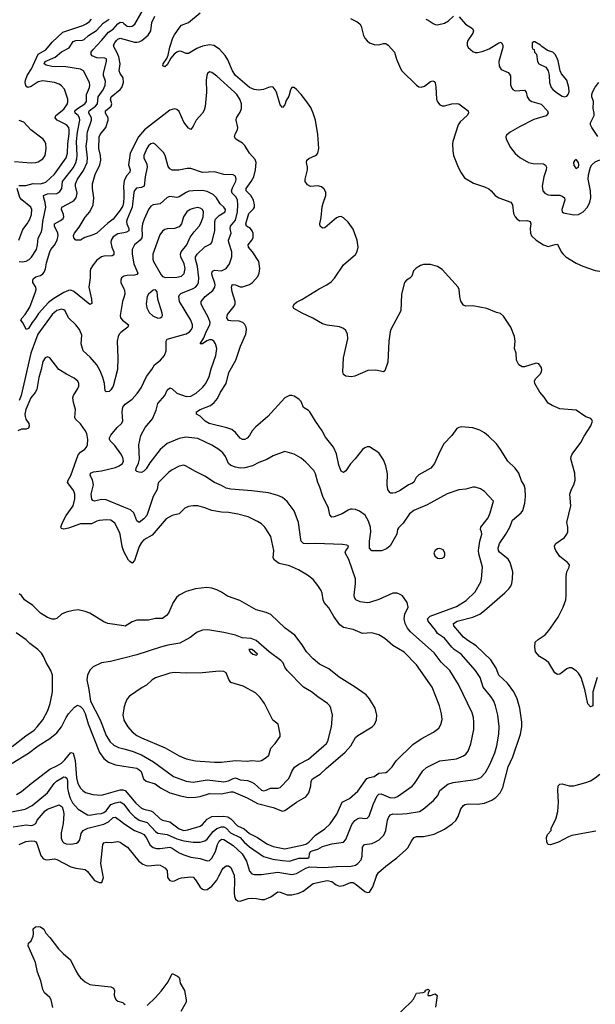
# Model space of a CAD drawing. Header units: inches. Extents: x 1550315 to 1685896, y 510706 to 640504.
# Tile 285 of 452: x 1629114 to 1634012, y 578911 to 587286. Entities that reach past the tile are written whole.
import ezdxf

# ---------------------------------------------------------------- set-up
doc = ezdxf.new("R2010")
doc.units = ezdxf.units.IN
doc.header["$MEASUREMENT"] = 0
for name, color, linetype in [('B6527', 7, 'Continuous'), ('B6528', 7, 'Continuous'), ('B6537', 7, 'Continuous'), ('B6538', 7, 'Continuous')]:
    doc.layers.add(name, color=color, linetype=linetype)

msp = doc.modelspace()

# ---------------------------------------------------------------- linework, layer by layer
at = {"layer": 'B6527', "color": 5}
for points, elevation in [([(1629722.7, 580000), (1629750, 579965.5), (1629790, 579946), (1629812.7, 579947.3), (1629827.3, 579990), (1629825.3, 580000)], 520), ([(1629395.7, 578884.3), (1629381.1, 578950), (1629369.3, 578969.3), (1629324.8, 579010), (1629310, 579036.2), (1629292.8, 579110), (1629266.1, 579186.1), (1629247.2, 579267.2), (1629186.8, 579410), (1629189.6, 579430), (1629210, 579450.5), (1629228.5, 579490), (1629231.8, 579510), (1629227.9, 579552.1), (1629249.3, 579570), (1629270, 579573.2), (1629290, 579570.2), (1629318.2, 579550), (1629337.1, 579517.1), (1629370, 579480.2), (1629442.8, 579382.8), (1629482.4, 579342.4), (1629546.8, 579290), (1629590, 579194.7), (1629610, 579160.7), (1629630, 579136.5), (1629670, 579102.9), (1629710, 579080.2), (1629730, 579075.8), (1629890, 579059.6), (1629910.5, 579050), (1629920.4, 579030), (1629918.4, 578990), (1629922.4, 578970), (1629933.4, 578950), (1629950, 578937.1), (1629990, 578925.5), (1630000, 578918)], 480)]:
    msp.add_lwpolyline(points, dxfattribs=dict(at, elevation=elevation))
at = {"layer": 'B6528', "color": 5}
for points, elevation in [([(1629105.1, 585874.9), (1629165, 585875), (1629228.6, 585891.4), (1629290, 585889.1), (1629335.5, 585904.5), (1629410, 585970.9), (1629508.8, 586110), (1629519.9, 586150), (1629524.2, 586230), (1629535.3, 586315.3), (1629536, 586350), (1629531.4, 586370), (1629511.9, 586391.9), (1629432.9, 586430), (1629416.5, 586450), (1629422.2, 586470), (1629490, 586524.7), (1629519.1, 586570), (1629524.2, 586590), (1629522.9, 586610), (1629493.8, 586693.8), (1629470, 586724), (1629450, 586737.2), (1629409.2, 586750), (1629310, 586766.5), (1629270, 586755.9), (1629210, 586716.8), (1629184, 586710), (1629173.4, 586713.4), (1629165.5, 586725.5), (1629160.7, 586750), (1629162.6, 586770), (1629178, 586810), (1629213.2, 586866.8), (1629270, 586992.1), (1629335.3, 587030), (1629390, 587094.5), (1629479.5, 587180.5), (1629650, 587236), (1629679.8, 587250), (1629707.7, 587270), (1629723.7, 587290)], 580), ([(1629110, 585229.6), (1629134.1, 585225.9), (1629167.9, 585232.1), (1629194.5, 585245.5), (1629214.9, 585265.1), (1629255.6, 585330), (1629265.6, 585370), (1629271.6, 585428.4), (1629298.4, 585481.6), (1629306.2, 585510), (1629311.4, 585570), (1629336, 585690), (1629331.4, 585731.4), (1629317.8, 585770), (1629317.3, 585790), (1629350, 585803.7), (1629430, 585808.1), (1629456.3, 585823.7), (1629471, 585849), (1629479.2, 585910), (1629571.1, 586028.9), (1629590.3, 586070), (1629598.9, 586101.1), (1629602.5, 586130), (1629598.3, 586250), (1629605.4, 586330), (1629625.1, 586430), (1629622.8, 586450), (1629610, 586470.5), (1629586.8, 586490), (1629583.4, 586510), (1629605, 586530), (1629669.2, 586570), (1629682.5, 586590), (1629681.4, 586650), (1629709, 586710), (1629711.4, 586730), (1629706.3, 586750), (1629656, 586850), (1629630, 586864.8), (1629505.1, 586885.1), (1629388.4, 586888.4), (1629339.6, 586899.6), (1629321.7, 586910), (1629331.3, 586930), (1629414.5, 586965.5), (1629470, 587012.2), (1629533.4, 587046.6), (1629570, 587101.1), (1629591, 587109), (1629647.2, 587112.8), (1629661.6, 587118.4), (1629700.3, 587150), (1629766.2, 587193.8), (1629823.5, 587256.5), (1629876.3, 587290)], 560), ([(1630000, 585474.1), (1629950, 585464.2), (1629910, 585438.7), (1629891.1, 585410), (1629889.4, 585390), (1629898.6, 585350), (1629914.7, 585310), (1629915.1, 585284.9), (1629901.7, 585278.3), (1629830, 585275), (1629808.4, 585270), (1629770, 585238.9), (1629738.5, 585201.5), (1629719.7, 585170), (1629714, 585150), (1629712.7, 585090), (1629701, 585010), (1629725.3, 584910), (1629727.1, 584872.9), (1629710, 584863.7), (1629575.2, 584975.2), (1629550, 584984.6), (1629530, 584983.7), (1629490, 584966.3), (1629405, 584915), (1629359.3, 584880.7), (1629273.3, 584786.7), (1629250, 584748.5), (1629218.5, 584710), (1629190, 584659.6), (1629169.7, 584649.7), (1629144.1, 584704.1), (1629123.6, 584730), (1629134.3, 584750), (1629161.4, 584778.6), (1629199.6, 584840.4), (1629249.4, 584970), (1629254, 584990), (1629251.3, 585010), (1629224.5, 585050), (1629224.1, 585070), (1629230, 585084), (1629250, 585097.4), (1629290.4, 585109.6), (1629310, 585123.2), (1629321.8, 585138.2), (1629333.4, 585166.6), (1629341.4, 585218.6), (1629370, 585310.3), (1629379.4, 585330), (1629410, 585367.3), (1629431.4, 585410), (1629440.7, 585450), (1629438.1, 585470), (1629409.2, 585530), (1629409.8, 585550), (1629462, 585578), (1629484, 585596), (1629489.8, 585610), (1629486, 585630), (1629468.2, 585670), (1629473.3, 585690), (1629561.9, 585738.1), (1629578, 585750), (1629593.6, 585770), (1629602.4, 585810), (1629587.9, 585870), (1629588.7, 585890), (1629604.9, 585930), (1629656.4, 586003.6), (1629687, 586070), (1629691.6, 586110), (1629678.6, 586210), (1629687.1, 586270), (1629687, 586310), (1629690, 586332), (1629724.7, 586430), (1629723.9, 586450), (1629702, 586490), (1629703.1, 586496.9), (1629705.9, 586510), (1629759.6, 586550), (1629775.7, 586570), (1629782.5, 586630), (1629823.7, 586690), (1629842.2, 586730), (1629843, 586763), (1629827.5, 586810), (1629826.8, 586830), (1629853.2, 586930), (1629851.4, 586951.4), (1629839.3, 586959.3), (1629770, 586961.6), (1629730, 586979.4), (1629722.8, 586990), (1629722.5, 587010), (1629735.1, 587030), (1629810, 587107.2), (1629870, 587179.3), (1629910, 587205.6), (1629950, 587250.1), (1629970, 587264.3), (1629990, 587261.6), (1630000, 587253.5)], 540), ([(1630000, 585775.9), (1629996.7, 585730), (1629990, 585703.1), (1629970, 585664.9), (1629910, 585588.1), (1629864.2, 585555.8), (1629770, 585471.3), (1629730, 585451.8), (1629668.1, 585431.9), (1629630, 585409.5), (1629590, 585409.4), (1629575.1, 585430), (1629571.8, 585450), (1629579.7, 585470), (1629618.8, 585521.2), (1629670, 585607), (1629709.9, 585650.1), (1629737.5, 585710), (1629743.6, 585770), (1629733, 585850), (1629732.9, 585890), (1629754.6, 585970), (1629794.8, 586050), (1629803.6, 586090), (1629801.6, 586130), (1629786.5, 586190), (1629789.9, 586290), (1629797.5, 586310), (1629846.7, 586370), (1629866.4, 586430), (1629866.1, 586450), (1629842.7, 586490), (1629843.4, 586510), (1629891.6, 586550), (1629897.3, 586570), (1629885.9, 586610), (1629892.2, 586630), (1629967.4, 586692.6), (1629982.2, 586710), (1629996.5, 586750), (1629992.9, 586790), (1629967.8, 586827.8), (1629960.5, 586850), (1629967.5, 586910), (1629957.3, 586970), (1629941.4, 587010), (1629916.2, 587050), (1629912.4, 587070), (1629921.9, 587090), (1629938.6, 587110), (1629950, 587120.1), (1629970, 587127.8), (1630000, 587119.2)], 520), ([(1629070, 586079.5), (1629210, 586068.6), (1629250, 586070.7), (1629270, 586076.4), (1629310, 586102.7), (1629329.1, 586130), (1629340.2, 586190), (1629337.3, 586230), (1629328.8, 586250), (1629312.9, 586270), (1629209.8, 586350), (1629150, 586414.8), (1629110, 586428.6)], 620), ([(1630000, 585890.3), (1629996.8, 585870), (1630000, 585809.3)], 520), ([(1629106.6, 585410), (1629139.1, 585500.9), (1629178, 585550), (1629200.3, 585590), (1629213.3, 585630), (1629218, 585670), (1629209.7, 585690), (1629133.2, 585753.2), (1629114.1, 585774.1), (1629092.6, 585850)], 580), ([(1630000, 585103.3), (1629997.4, 585102.6), (1629979.3, 585090), (1629973.7, 585070), (1629975.3, 585050), (1630000, 584995.8)], 560), ([(1630000, 584922.2), (1629989.4, 584890), (1629968.5, 584768.5), (1629972.6, 584750), (1629988.9, 584730), (1630000, 584721.1)], 560), ([(1630000, 584644), (1629975.2, 584624.8), (1629960.9, 584610), (1629950.2, 584589.8), (1629943.2, 584550), (1629948.2, 584410), (1629945.8, 584310), (1629910.2, 584169.8), (1629890, 584137), (1629875.4, 584124.6), (1629850, 584119.3), (1629842, 584130), (1629834.8, 584190), (1629822.3, 584242.3), (1629798.3, 584298.3), (1629769.8, 584349.8), (1629714.3, 584414.3), (1629653.3, 584470), (1629636.8, 584530), (1629642.2, 584602.2), (1629622.7, 584650), (1629592.4, 584690), (1629529.8, 584749.8), (1629501.6, 584810), (1629490, 584818.3), (1629470, 584823.5), (1629430, 584812.7), (1629390, 584778.4), (1629267.1, 584610), (1629209.8, 584450.2), (1629125.9, 584090), (1629110, 584046.2)], 560), ([(1630000, 582762.7), (1629996, 582770), (1629985.4, 582805.4), (1629968.7, 582908.7), (1629958.2, 582938.2), (1629922.8, 583002.8), (1629890, 583029.5), (1629851.5, 583031.5), (1629790, 583025.4), (1629770, 583021.1), (1629723.5, 582996.5), (1629630, 582996.5), (1629530, 582959.8), (1629490, 582953.7), (1629470, 582958), (1629463.5, 582970), (1629477.7, 583010), (1629510, 583068.9), (1629567.4, 583150), (1629582.7, 583210), (1629582, 583250), (1629576.5, 583270), (1629567, 583290), (1629521.6, 583350), (1629524.8, 583370), (1629549.2, 583410), (1629610, 583583.8), (1629630, 583607.6), (1629667.1, 583632.9), (1629681.4, 583650), (1629689.8, 583670.2), (1629694.4, 583714.4), (1629684.8, 583764.8), (1629672.2, 583792.2), (1629630, 583849.7), (1629588.8, 583888.8), (1629583.3, 583903.3), (1629589.8, 583970), (1629570.8, 584030), (1629567.2, 584070), (1629572.8, 584090), (1629608.7, 584150), (1629615.6, 584170), (1629616.9, 584190), (1629609.8, 584209.8), (1629577, 584237), (1629511.2, 584270), (1629447.8, 584310), (1629370, 584409.5), (1629350, 584418), (1629330, 584409.6), (1629310, 584379.3), (1629296.9, 584310), (1629277.1, 584242.9), (1629258.4, 584141.6), (1629244.8, 584115.2), (1629208.4, 584070), (1629164.6, 583970), (1629157.4, 583930), (1629158.9, 583910), (1629166.7, 583886.7), (1629190.2, 583850), (1629195.5, 583830), (1629188.3, 583811.7), (1629170, 583802.2), (1629130, 583802.4), (1629096.9, 583790)], 580), ([(1630000, 583139.7), (1629850, 583202.1), (1629810, 583205.4), (1629750, 583191.1), (1629736.4, 583196.4), (1629727.4, 583207.4), (1629722.7, 583250), (1629740.6, 583330), (1629731.8, 583371.8), (1629714, 583410), (1629717, 583430), (1629740.6, 583439.4), (1629810, 583448.7), (1629930, 583477.5), (1629960.3, 583490), (1629988.1, 583510), (1629996, 583530), (1629990, 583562), (1629974.5, 583594.5), (1629923.1, 583663.1), (1629882.5, 583702.5), (1629877.4, 583717.4), (1629877.4, 583730), (1629888, 583752), (1629942.8, 583817.2), (1629979.7, 583850), (1629991.1, 583870), (1629985.1, 583950), (1629991.8, 583990), (1630000, 584001.5)], 560), ([(1630000, 582129.3), (1629864, 582150), (1629830, 582165.6), (1629710, 582237), (1629671.3, 582251.3), (1629610, 582265.1), (1629570, 582261.6), (1629510, 582247), (1629470.4, 582229.6), (1629430, 582191.8), (1629410, 582186.6), (1629390, 582188.2), (1629350, 582202), (1629290, 582236.9), (1629224.4, 582304.4), (1629154.7, 582350), (1629130, 582387), (1629110, 582402.4)], 620), ([(1629050, 581104.2), (1629165.3, 581194.7), (1629236.7, 581243.3), (1629263.1, 581270), (1629309.8, 581330), (1629353.1, 581410), (1629372, 581470), (1629393.5, 581570), (1629392, 581710), (1629379.5, 581750), (1629339.8, 581819.8), (1629317.4, 581870), (1629298, 581898), (1629267.3, 581930), (1629199.5, 581979.5), (1629169.5, 582010), (1629084.5, 582070)], 640), ([(1630000, 581855.1), (1629887.3, 581827.3), (1629810, 581814.5), (1629739.3, 581780.7), (1629710, 581754), (1629690.4, 581709.6), (1629684.4, 581670), (1629701.8, 581590), (1629715.5, 581490), (1629798.7, 581330), (1629850, 581196.5), (1629884.3, 581144.3), (1629915.3, 581115.3), (1629955.5, 581095.5), (1630000, 581083.7)], 640), ([(1629050, 580962.8), (1629190, 581047.1), (1629269.8, 581110), (1629370, 581171.8), (1629430, 581219.7), (1629470.6, 581270), (1629508.9, 581351.1), (1629530, 581380.9), (1629580.9, 581439.1), (1629605.2, 581454.8), (1629630, 581445.5), (1629650, 581423.2), (1629670, 581385.2), (1629697.5, 581297.5), (1629793.8, 581053.8), (1629830, 581002), (1629870.6, 580970.6), (1629930, 580947.5), (1630000, 580936.9)], 620), ([(1630000, 581427.1), (1629992.2, 581370), (1629998.7, 581330), (1630000, 581327.7)], 660), ([(1629085.1, 580694.9), (1629130, 580722), (1629210.3, 580789.7), (1629368.8, 580911.2), (1629430, 580938.6), (1629470, 580963.3), (1629499.1, 580990), (1629550, 581051.8), (1629570, 581048.7), (1629585.6, 580985.6), (1629596.5, 580836.5), (1629607.9, 580787.9), (1629630, 580748.9), (1629650, 580729), (1629674.1, 580714.1), (1629736, 580696), (1629808.8, 580688.8), (1629970, 580735.4), (1629990, 580736.5), (1630000, 580733.3)], 580), ([(1629030, 580544.8), (1629159.5, 580570), (1629218.4, 580601.6), (1629351.4, 580710), (1629407.7, 580790), (1629427.6, 580810), (1629490, 580845.8), (1629504.3, 580844.3), (1629514.5, 580834.5), (1629521.4, 580810), (1629521.1, 580750), (1629527.7, 580710), (1629543.5, 580663.5), (1629563.5, 580623.5), (1629610, 580570.2), (1629690, 580523.7), (1629710, 580519.2), (1629770, 580532.4), (1629810, 580534.5), (1629830, 580541.4), (1629850, 580557.6), (1629890.6, 580609.4), (1629930, 580626), (1629970, 580634.2), (1629997.5, 580617.5), (1630000, 580614.1)], 560), ([(1629058.8, 580421.2), (1629170, 580437.2), (1629210, 580431.8), (1629225.6, 580434.4), (1629249.6, 580450), (1629263.4, 580476.6), (1629330, 580556), (1629350, 580570.8), (1629450, 580606.7), (1629473.7, 580590), (1629483.5, 580563.5), (1629488.1, 580530), (1629482.4, 580450), (1629467, 580370), (1629465.4, 580325.4), (1629477.2, 580297.2), (1629490, 580285.1), (1629510, 580276.3), (1629550, 580272.3), (1629597.2, 580282.8), (1629610, 580290.2), (1629625, 580310), (1629635.4, 580364.6), (1629652.6, 580390), (1629694.5, 580410), (1629830, 580442.8), (1629870, 580464.7), (1629910, 580500.1), (1629930, 580503.5), (1629982.2, 580462.2), (1630000, 580450.1)], 540), ([(1629110, 580270.2), (1629165.1, 580294.9), (1629210, 580302), (1629239.2, 580299.2), (1629252.4, 580292.4), (1629260.3, 580280.3), (1629290, 580186.7), (1629297.7, 580170), (1629316, 580150), (1629330, 580142.2), (1629350, 580140.2), (1629410, 580148.3), (1629430, 580142.9), (1629550, 580080.2), (1629590, 580068.2), (1629670, 580057.4), (1629690, 580041.3), (1629722.7, 580000)], 520), ([(1629825.3, 580000), (1629803.5, 580110), (1629821.7, 580270), (1629830, 580283.8), (1629850, 580291.5), (1629891.4, 580288.6), (1629950, 580296.9), (1629970, 580290.2), (1630000, 580268.7)], 520)]:
    msp.add_lwpolyline(points, dxfattribs=dict(at, elevation=elevation))
at = {"layer": 'B6537', "color": 5}
for points, elevation in [([(1630371.9, 580000), (1630372.7, 579990), (1630390, 579963.1), (1630410, 579957.3), (1630430, 579960.7), (1630470, 579982.7), (1630490, 579987.7), (1630570, 579995.6), (1630590, 579993.4), (1630610, 579970.4), (1630650, 579908.2), (1630670, 579890.4), (1630686.1, 579886.1), (1630710, 579887.4), (1630750, 579916.5), (1630790, 579967.9), (1630808.8, 580000)], 520), ([(1630938.6, 580000), (1630942.5, 579970), (1630937.7, 579857.7), (1630940.4, 579830), (1630950, 579806), (1630970.5, 579790.5), (1630990, 579788), (1631059, 579810), (1631090, 579814.2), (1631130, 579812.2), (1631170, 579802.4), (1631197.4, 579802.6), (1631250, 579825.3), (1631310, 579867.2), (1631330, 579865.5), (1631390, 579841.3), (1631430, 579842), (1631490, 579857.7), (1631526.5, 579873.5), (1631610, 579939.6), (1631730, 579964), (1631770, 579955.8), (1631806.2, 579926.2), (1631836.4, 579916.4), (1631870, 579921.4), (1631930, 579947.4), (1631950, 579946.6), (1631977.7, 579930), (1632049.5, 579869.5), (1632070, 579860.9), (1632090, 579866), (1632119.1, 579910), (1632148.7, 580000)], 520), ([(1630197.6, 578902.4), (1630270, 578968.9), (1630316.7, 579023.3), (1630376.4, 579103.6), (1630410, 579172), (1630456, 579150), (1630470, 579138.8), (1630474.9, 579130), (1630478, 579090), (1630515.6, 579030), (1630530.2, 578950), (1630528.9, 578930), (1630485.2, 578850)], 480), ([(1632323.9, 578816.1), (1632443.1, 578930), (1632464.4, 578955.6), (1632490, 579004.9), (1632547.1, 579012.9), (1632561.5, 579018.5), (1632570, 579030.3), (1632590, 579038.8), (1632601, 579030), (1632590.8, 579010), (1632587.5, 578987.5), (1632610, 578985.5), (1632650, 578999.3), (1632666.2, 578986.2), (1632653, 578887)], 480), ([(1630000, 578918), (1630010.6, 578910)], 480)]:
    msp.add_lwpolyline(points, dxfattribs=dict(at, elevation=elevation))
at = {"layer": 'B6538', "color": 5}
for points, elevation in [([(1630000, 587253.5), (1630029.6, 587229.6), (1630050, 587226.4), (1630070, 587231.1), (1630092.1, 587247.9), (1630210, 587447.8)], 540), ([(1630000, 587119.2), (1630090, 587093.5), (1630110, 587093), (1630130, 587096.6), (1630152.5, 587107.5), (1630205.9, 587154.1), (1630228.4, 587190), (1630238.7, 587261.3), (1630265, 587315)], 520), ([(1634028.1, 581691.9), (1633991.3, 581570), (1633990.7, 581450), (1633970, 581442), (1633947.6, 581467.6), (1633923.1, 581590), (1633892.2, 581690), (1633870, 581726.9), (1633850, 581748.2), (1633810, 581773.3), (1633790, 581773.3), (1633770, 581764.7), (1633710, 581720.5), (1633690, 581716.9), (1633668, 581730), (1633615.8, 581815.8), (1633594.6, 581834.6), (1633538.4, 581870), (1633502.9, 581910), (1633497.6, 581950), (1633500.7, 581990), (1633525.9, 582014.1), (1633585.2, 582054.8), (1633617.6, 582090), (1633696.3, 582203.7), (1633738.5, 582290), (1633761.1, 582350), (1633765.1, 582390), (1633762.7, 582550), (1633769.8, 582590), (1633788.6, 582630), (1633791.1, 582650), (1633776.2, 582670), (1633710, 582719.1), (1633675.5, 582770), (1633666.6, 582790), (1633664.4, 582810), (1633676.2, 582830), (1633750, 582880.4), (1633770.8, 582909.2), (1633777.7, 582930), (1633778.5, 582970), (1633769.7, 583010), (1633803.9, 583150), (1633796.3, 583250), (1633808.7, 583291.3), (1633828.6, 583330), (1633839.2, 583370), (1633837.2, 583430), (1633804.2, 583550), (1633806, 583570), (1633814, 583590), (1633887.6, 583690), (1633916.9, 583743.1), (1633974, 583830), (1633988.7, 583870), (1633983.1, 583883.1), (1633972.7, 583892.7), (1633930, 583909.2), (1633850, 583965.2), (1633710, 583976.3), (1633644.7, 584004.7), (1633610, 584025.4), (1633576.2, 584076.2), (1633538.7, 584118.7), (1633496.3, 584190), (1633495.1, 584210), (1633502.9, 584230), (1633542.9, 584270), (1633554.3, 584290), (1633556.9, 584310), (1633551.1, 584330), (1633530, 584357.6), (1633510, 584365.6), (1633410, 584333.6), (1633390, 584332), (1633360.9, 584350), (1633342.4, 584390), (1633337.2, 584450), (1633324.4, 584490), (1633331.2, 584550), (1633325.4, 584590), (1633292, 584670), (1633230, 584764), (1633206.3, 584786.3), (1633170, 584795.1), (1633090, 584828.7), (1632970, 584851.8), (1632910, 584848.7), (1632890, 584856.9), (1632868.6, 584891.4), (1632859.4, 584930), (1632853.8, 584990), (1632845.3, 585010), (1632710, 585159.7), (1632670, 585186.7), (1632610, 585204.5), (1632550, 585204.2), (1632524.4, 585195.6), (1632486.5, 585173.5), (1632464.2, 585150), (1632450, 585103.1), (1632433.8, 585086.2), (1632404.2, 585070), (1632387.3, 585050), (1632363.2, 584950), (1632356.5, 584810), (1632272.3, 584650), (1632265.8, 584630), (1632253.8, 584550), (1632246.2, 584373.8), (1632221, 584299), (1632210, 584289.3), (1632145.3, 584305.3), (1632077.6, 584302.4), (1631965.1, 584254.9), (1631933.2, 584246.8), (1631890, 584255.1), (1631870, 584267.3), (1631863.5, 584290), (1631868.3, 584410), (1631906.8, 584570), (1631903.9, 584610), (1631890, 584642.9), (1631870, 584658.9), (1631833.8, 584673.8), (1631730, 584686.3), (1631690, 584700.2), (1631606.8, 584746.8), (1631516.2, 584790), (1631446.6, 584830), (1631441.8, 584841.8), (1631441, 584850), (1631452.8, 584870), (1631470, 584881.9), (1631514.8, 584905.2), (1631662.4, 584997.6), (1631728.4, 585030), (1631763.3, 585056.7), (1631791.7, 585088.4), (1631870, 585202), (1631971.8, 585288.2), (1631986.3, 585313.6), (1631994.2, 585350), (1631986.8, 585410), (1631950, 585503.7), (1631910, 585562.5), (1631870, 585601.7), (1631849.4, 585610.6), (1631830, 585609.8), (1631810, 585599.8), (1631710, 585516.2), (1631690, 585512), (1631669.6, 585530), (1631666.9, 585550), (1631677.7, 585602.3), (1631687.3, 585692.7), (1631694.7, 585725.3), (1631719.7, 585790), (1631719.2, 585819.2), (1631705.4, 585845.4), (1631683.3, 585863.3), (1631650, 585872.6), (1631588, 585868), (1631562.3, 585882.3), (1631543.5, 585910), (1631542.8, 585930), (1631562, 586010), (1631562.2, 586030), (1631553.5, 586070), (1631558.3, 586090), (1631574.7, 586105.3), (1631630, 586129.3), (1631641.2, 586138.8), (1631650.7, 586149.3), (1631659.2, 586190), (1631651.3, 586310), (1631632.1, 586430), (1631611.6, 586491.6), (1631590, 586538.7), (1631550, 586598.8), (1631510, 586648.7), (1631470, 586692.5), (1631450, 586708), (1631428.4, 586710), (1631418, 586690), (1631403.7, 586636.3), (1631382.6, 586597.4), (1631370, 586561.2), (1631350, 586539.5), (1631330, 586561.2), (1631298.4, 586670), (1631288.5, 586690), (1631270, 586710.8), (1631250, 586713.6), (1631230, 586709.9), (1631187.6, 586692.4), (1631150, 586685.4), (1631110, 586691.6), (1631070, 586710.2), (1630950, 586811), (1630924, 586850), (1630883.9, 586943.9), (1630862.4, 586982.4), (1630813.6, 587033.6), (1630765.2, 587065.2), (1630730, 587070.9), (1630670, 587061.8), (1630620, 587040), (1630550, 586997.6), (1630530, 586997.3), (1630490, 587016), (1630470, 587016.5), (1630450, 587009.2), (1630427.4, 586992.6), (1630401, 586959), (1630370, 586902.4), (1630350, 586884.2), (1630332.5, 586892.5), (1630333.3, 586910), (1630364.6, 586955.4), (1630376.3, 586983.7), (1630392.2, 587052.2), (1630417.3, 587130), (1630430, 587156.6), (1630476.6, 587223.4), (1630490, 587237.7), (1630550, 587261.5), (1630650, 587342.6)], 480), ([(1631930, 587294.4), (1631986.6, 587266.6), (1632009, 587249), (1632018.3, 587230), (1632040.1, 587150), (1632049.6, 587129.6), (1632070, 587104.7), (1632090.3, 587090), (1632130, 587073.2), (1632170, 587071.7), (1632210, 587083.2), (1632230, 587082.2), (1632250, 587068.9), (1632302.4, 587010), (1632319.7, 586950), (1632352.9, 586870), (1632366.4, 586850), (1632490, 586728.3), (1632510, 586715), (1632530, 586711.1), (1632558.7, 586721.3), (1632610, 586759.6), (1632630, 586766.7), (1632640.3, 586760.3), (1632649, 586749), (1632655.5, 586715.5), (1632659.6, 586610), (1632668, 586588), (1632690, 586560.4), (1632710, 586552.2), (1632730, 586553.4), (1632789.8, 586570.2), (1632834, 586574), (1632850.3, 586570.2), (1632930.5, 586510), (1632931.7, 586490), (1632920.8, 586470), (1632863.1, 586416.9), (1632845, 586390), (1632799.5, 586250), (1632798, 586230), (1632798.9, 586170), (1632806, 586130), (1632845.3, 586030), (1632870, 585982.8), (1632899.9, 585939.9), (1632974.2, 585894.2), (1633070, 585864.4), (1633105.9, 585845.9), (1633126.5, 585830), (1633161.1, 585790), (1633190, 585769.2), (1633293.9, 585733.9), (1633307.5, 585710), (1633316.1, 585636.1), (1633329.6, 585609.6), (1633347.9, 585587.9), (1633370, 585574.5), (1633430, 585576.4), (1633457.8, 585570), (1633463.5, 585550), (1633457.5, 585510), (1633459.3, 585470), (1633470, 585446.1), (1633507.9, 585410), (1633570, 585370.1), (1633610, 585356.7), (1633670, 585374.9), (1633690, 585376.1), (1633722.3, 585310), (1633737.1, 585290), (1633761.1, 585270), (1633850, 585215.8), (1633905, 585190), (1634010, 585153), (1634050, 585147.1)], 480), ([(1632570, 587290.2), (1632590, 587281.6), (1632632.1, 587252.1), (1632650, 587244.7), (1632670, 587243.2), (1632730, 587256.8), (1632763.2, 587276.8), (1632803.8, 587316.2)], 520), ([(1632854, 587310), (1632906.9, 587246.9), (1632967, 587210), (1632976.5, 587190), (1632969.2, 587170), (1632927.2, 587110), (1632920.7, 587090), (1632922, 587070), (1632930.3, 587050), (1632970, 587014.3), (1632990, 587006.9), (1633010, 587006.9), (1633050, 587015.5), (1633110, 587038.2), (1633190, 587087.7), (1633210, 587093.1), (1633214.9, 587090), (1633224, 587070), (1633223.8, 587050), (1633191.9, 586930), (1633192.4, 586890), (1633210, 586863.1), (1633270, 586835.5), (1633282.8, 586822.8), (1633289.3, 586809.3), (1633290.8, 586730.8), (1633302.6, 586702.6), (1633310.9, 586690.9), (1633330, 586679.2), (1633410, 586686.9), (1633422.7, 586670), (1633432.6, 586630), (1633450, 586604.2), (1633472.4, 586590), (1633550, 586567), (1633605.8, 586510), (1633611.7, 586490), (1633592.5, 586467.5), (1633490, 586436.5), (1633365.4, 586374.6), (1633287.7, 586330), (1633256.5, 586303.5), (1633250.3, 586290), (1633252.9, 586270), (1633290, 586197.6), (1633330, 586148.2), (1633370, 586114.9), (1633444.7, 586070), (1633482.8, 586062.7), (1633570, 586058.8), (1633589.3, 586049.3), (1633597.1, 586030), (1633594.8, 586010), (1633573.8, 585950), (1633560.2, 585870), (1633566.2, 585830), (1633583.6, 585810), (1633610, 585797.1), (1633632.3, 585792.3), (1633710, 585792), (1633730, 585785.8), (1633750.1, 585770.2), (1633753, 585750), (1633725.8, 585670), (1633728.8, 585650), (1633741.5, 585641.5), (1633830, 585625), (1633870, 585627.9), (1633907.6, 585650), (1633946.3, 585690), (1633966.3, 585733.7), (1633973.8, 585770), (1633971.2, 585830), (1633950.6, 585930), (1633953.6, 585966.4), (1633972.4, 586030), (1633982.2, 586050), (1634010, 586076.3), (1634050, 586094.3)], 520), ([(1632148.7, 580000), (1632150, 580004), (1632167.7, 580032.3), (1632230, 580086.7), (1632323.9, 580156.1), (1632398, 580222), (1632417.1, 580242.9), (1632450, 580305.5), (1632470, 580330.4), (1632490, 580339.5), (1632550, 580338.6), (1632641, 580359), (1632730, 580401.3), (1632794.7, 580445.3), (1632824.8, 580475.2), (1632846.2, 580510), (1632866.3, 580573.7), (1632890, 580602.6), (1632902, 580610), (1632930, 580615.9), (1633010, 580614), (1633070, 580622.8), (1633130, 580646.5), (1633164.2, 580670), (1633203.5, 580710), (1633226, 580754), (1633271.6, 580930), (1633310, 581015.5), (1633374.2, 581210), (1633386.2, 581270), (1633387.1, 581310), (1633370.8, 581430), (1633347.8, 581510), (1633319.2, 581570), (1633263.5, 581643.5), (1633191.8, 581710), (1633169.3, 581769.3), (1633121.5, 581841.5), (1632999.2, 581959.2), (1632925.8, 582005.8), (1632890, 582034.8), (1632808.7, 582130), (1632804, 582150), (1632837, 582170), (1632970, 582202.6), (1633030, 582230.2), (1633070, 582260.2), (1633241.3, 582410), (1633275.8, 582444.2), (1633292.2, 582467.8), (1633300.9, 582490), (1633307.7, 582530), (1633311.1, 582590), (1633288.5, 582670), (1633270, 582696.4), (1633197.9, 582757.9), (1633188.9, 582770), (1633184, 582790), (1633196.2, 582830), (1633250.8, 582910), (1633283.9, 582970), (1633308.5, 583030), (1633381, 583090), (1633394.2, 583110), (1633413.2, 583173.2), (1633418.7, 583230), (1633415.8, 583295.8), (1633407.1, 583327.1), (1633384.9, 583364.9), (1633362.4, 583430), (1633329.6, 583470), (1633268, 583530), (1633206.3, 583630), (1633170, 583678.4), (1633104.1, 583744.1), (1633070, 583771.5), (1633030, 583794.7), (1632970, 583815.1), (1632870, 583822), (1632850, 583818), (1632832.5, 583807.5), (1632790.6, 583750), (1632722.2, 583677.8), (1632687.9, 583612.1), (1632643.6, 583510), (1632613.7, 583470), (1632510, 583413.3), (1632488.9, 583391.1), (1632466.9, 583353.1), (1632455.7, 583344.3), (1632423.6, 583330), (1632350, 583281.8), (1632310, 583262.3), (1632290, 583257.4), (1632270, 583258.7), (1632263.3, 583263.3), (1632245.3, 583290), (1632239.8, 583330), (1632242.2, 583422.2), (1632229.8, 583489.8), (1632210, 583541.2), (1632170, 583602.7), (1632090, 583653.2), (1632070, 583653.2), (1632050, 583645.2), (1632030, 583629.2), (1631969, 583551), (1631930, 583509.4), (1631890, 583449.3), (1631870, 583434.5), (1631850, 583445.1), (1631830, 583496), (1631810, 583594.5), (1631785, 583650), (1631716.3, 583736.3), (1631688.7, 583790), (1631629.7, 583870), (1631583, 583950), (1631570, 583963), (1631527.4, 583987.4), (1631510, 584039.3), (1631490, 584058), (1631450, 584082.7), (1631430, 584089.3), (1631410, 584089.3), (1631370, 584069.3), (1631226, 583910), (1631119.1, 583820.9), (1631091.7, 583788.3), (1631070, 583749.6), (1631050, 583726.6), (1631030, 583715.4), (1631010, 583714), (1630990, 583727.3), (1630950, 583775.6), (1630918.7, 583798.7), (1630875.4, 583815.4), (1630726.6, 583850), (1630693.3, 583870), (1630650, 583913.3), (1630617.2, 583930), (1630619.5, 583950), (1630649.5, 583970), (1630736.8, 584003.2), (1630769.1, 584030), (1630796.8, 584063.2), (1630823.4, 584116.6), (1630869.9, 584190), (1630894.7, 584285.3), (1630953.7, 584390), (1630992.4, 584510), (1631036.7, 584610), (1631042.4, 584650), (1631040.2, 584670), (1631030, 584693.5), (1631013.5, 584710), (1630982.1, 584722.1), (1630910, 584723.2), (1630890, 584728), (1630875.8, 584750), (1630882.8, 584777.2), (1630939, 584850), (1630948, 584870), (1630946.6, 584890), (1630920.4, 584970), (1630917.1, 585010), (1630921.6, 585030), (1630930, 585034.7), (1630948.7, 585031.3), (1630990, 585014.7), (1631010, 585012.4), (1631070, 585034.6), (1631093.6, 585050), (1631139.4, 585100.6), (1631151.3, 585128.7), (1631156.9, 585170), (1631149.6, 585230), (1631095.4, 585310), (1631061.4, 585350), (1631058, 585370), (1631089.8, 585410), (1631099.8, 585430), (1631100.3, 585470), (1631093.1, 585490), (1631077.3, 585510), (1631044.8, 585530), (1631038.9, 585550), (1631063.7, 585636.3), (1631103.5, 585676.5), (1631111.1, 585690), (1631113.1, 585710), (1631104.1, 585750), (1631079.8, 585790), (1631041.2, 585830), (1631040.7, 585850), (1631084.8, 585910), (1631105.3, 585950), (1631121.2, 586010), (1631125.3, 586070), (1631116.1, 586096.1), (1631070, 586150.9), (1631030, 586215.8), (1631010, 586236.5), (1630951.5, 586270), (1630940.9, 586290), (1630946.7, 586313.3), (1630968, 586350), (1630971.1, 586370), (1630954.7, 586430), (1630958.9, 586450), (1630990, 586500.4), (1631000.7, 586530), (1631000.5, 586570), (1630988, 586610), (1630960.5, 586650), (1630940.2, 586670), (1630790, 586804.8), (1630750, 586835.1), (1630730, 586841.3), (1630712.7, 586827.3), (1630706.7, 586810), (1630701.2, 586770), (1630704.6, 586670), (1630692, 586548), (1630684.4, 586515.6), (1630668, 586490), (1630614.8, 586430), (1630590, 586379.3), (1630570, 586352.3), (1630550, 586362), (1630510, 586413.6), (1630470, 586504.5), (1630450, 586521.6), (1630430, 586526), (1630390, 586516.4), (1630177, 586350), (1630126, 586290), (1630054.6, 586150), (1630039.6, 586050), (1630053, 586010), (1630051.2, 585990), (1630021.7, 585958.3), (1630004, 585916), (1630000, 585890.3)], 520), ([(1634032.7, 586292.7), (1633982.8, 586370), (1633972.2, 586390), (1633970.7, 586409.3), (1634002, 586470), (1634003, 586490), (1633993.8, 586530), (1633997.2, 586590), (1633983.7, 586630), (1633982, 586650), (1633986.8, 586670), (1634010, 586710.5), (1634041.6, 586750)], 520), ([(1630000, 580450.1), (1630090, 580388.9), (1630150, 580367.4), (1630170, 580355.1), (1630191.2, 580330), (1630224.4, 580264.4), (1630250, 580244), (1630277.1, 580237.1), (1630310, 580235.4), (1630390, 580246.7), (1630410, 580239.5), (1630470, 580200.5), (1630510, 580182.5), (1630570, 580161.7), (1630650.1, 580150.1), (1630710, 580130.2), (1630730, 580133.1), (1630750, 580153.4), (1630779.2, 580210), (1630796.6, 580270), (1630810, 580299.7), (1630830, 580314.6), (1630850, 580312.2), (1630930, 580262.8), (1631005.7, 580190), (1631043, 580130), (1631070, 580042.4), (1631090, 580020.3), (1631110, 580014.9), (1631170, 580014), (1631310, 580035.4), (1631430, 580014.6), (1631470, 580024.8), (1631549.9, 580070.1), (1631579.6, 580080.4), (1631704.8, 580075.2), (1631810, 580083.6), (1631933.6, 580086.4), (1631970, 580093.8), (1631992, 580108), (1632018.9, 580141.1), (1632027.2, 580170), (1632032, 580248), (1632048.3, 580270), (1632110, 580280.2), (1632135.6, 580290), (1632172.1, 580310), (1632213.3, 580350), (1632229.8, 580390), (1632243.8, 580476.2), (1632255, 580505), (1632270, 580523.7), (1632289.8, 580530.2), (1632332.2, 580527.8), (1632410, 580533.7), (1632515.1, 580550), (1632547.2, 580570), (1632634.6, 580645.4), (1632672.2, 580687.8), (1632690, 580730.3), (1632757.1, 580782.9), (1632803.6, 580796.4), (1632970, 580820.2), (1633010.8, 580829.2), (1633038.9, 580841.1), (1633078.2, 580881.8), (1633115.5, 580950), (1633158.2, 581050), (1633175, 581110), (1633190.8, 581210), (1633194.9, 581274.9), (1633183.8, 581370), (1633162.4, 581450), (1633147.6, 581490), (1633124.2, 581530), (1633058.9, 581610), (1633030.8, 581690), (1632991.7, 581750), (1632870, 581888.9), (1632810, 581928), (1632790, 581947.7), (1632730, 582026.2), (1632670, 582063.9), (1632652.9, 582092.9), (1632589.8, 582170), (1632585.3, 582190), (1632607.9, 582212.1), (1632830, 582293.4), (1632913.5, 582346.5), (1632990, 582419.5), (1633036.9, 582503.1), (1633044.4, 582530), (1633051.1, 582630), (1633021.4, 582741.4), (1633017.8, 582770), (1633029.8, 582850), (1633045.7, 582910), (1633044.7, 582930), (1633036.3, 582950), (1633036.9, 582970), (1633099.7, 583050), (1633116.9, 583090), (1633146.6, 583190), (1633070, 583272.7), (1633035.9, 583295.9), (1632990, 583309.5), (1632970, 583309.4), (1632910, 583292.3), (1632850, 583286.6), (1632750, 583254), (1632580.5, 583159.5), (1632467.7, 583110), (1632430, 583082.4), (1632375.9, 583004.1), (1632336.7, 582963.3), (1632328.5, 582948.5), (1632324.2, 582910), (1632267.2, 582810), (1632235.2, 582784.8), (1632192.2, 582767.8), (1632110, 582767.3), (1632091.5, 582790), (1632089.1, 582809.1), (1632090, 582851.3), (1632103.1, 582930), (1632099.7, 582970), (1632081.3, 583021.3), (1632052.1, 583072.1), (1632005.9, 583105.9), (1631970, 583120.5), (1631943.9, 583123.9), (1631930, 583123), (1631910, 583114), (1631856.7, 583083.3), (1631790, 583056.9), (1631770, 583054.5), (1631754, 583074), (1631742.2, 583130), (1631692.1, 583230), (1631667.1, 583310), (1631649.7, 583350), (1631630, 583422), (1631616.2, 583450), (1631550, 583522.7), (1631510, 583555.1), (1631449.5, 583589.5), (1631370, 583612), (1631270, 583575.6), (1631216, 583544), (1631150, 583518.5), (1631093.4, 583490), (1631030, 583473.5), (1630990, 583471.7), (1630950, 583479.3), (1630910, 583494.5), (1630891.4, 583511.4), (1630864, 583570), (1630841.1, 583601.1), (1630807.6, 583630), (1630750, 583668.2), (1630630, 583724.8), (1630526.3, 583733.7), (1630470, 583723.1), (1630370, 583682.4), (1630310, 583629.8), (1630222.3, 583517.7), (1630190, 583464.7), (1630170, 583444.7), (1630150, 583435.6), (1630130, 583436.2), (1630110, 583442), (1630100.9, 583450), (1630104, 583470), (1630125.9, 583514.1), (1630133, 583547), (1630127.9, 583670), (1630144.9, 583750), (1630182.5, 583817.5), (1630245, 583890), (1630274.1, 583965.9), (1630290, 584022.4), (1630350, 584088.5), (1630370, 584135.5), (1630390, 584153.4), (1630410, 584147), (1630450.6, 584110), (1630530, 584081.2), (1630570, 584084.1), (1630614.7, 584110), (1630670, 584156.5), (1630696.8, 584190), (1630727.1, 584250), (1630743.7, 584316.3), (1630783.9, 584430), (1630791, 584490), (1630778.9, 584530), (1630766.3, 584550), (1630750, 584562.3), (1630730, 584562.2), (1630706.8, 584553.2), (1630670, 584528.6), (1630648.3, 584528.3), (1630680.8, 584579.2), (1630700.6, 584630), (1630731.2, 584690), (1630734.5, 584710), (1630721.5, 584750), (1630665.5, 584850), (1630657.4, 584870), (1630657.6, 584890), (1630692.8, 584930), (1630758.3, 584981.7), (1630775.3, 585010), (1630778.3, 585030), (1630774.8, 585045.2), (1630751, 585110), (1630748.9, 585130), (1630754.5, 585145.5), (1630770, 585155.9), (1630830.3, 585149.7), (1630870.8, 585169.2), (1630899.8, 585210), (1630918.8, 585270), (1630920.2, 585310), (1630892.4, 585390), (1630890.5, 585410), (1630913.1, 585470), (1630904.2, 585510), (1630906.5, 585530), (1630950, 585579.7), (1630967.5, 585650), (1630970.9, 585710), (1630967.2, 585750), (1630956.1, 585776.1), (1630923, 585810), (1630917.1, 585830), (1630924.6, 585855.4), (1630952.9, 585912.9), (1630956.3, 585930), (1630950, 585956), (1630930, 585967.3), (1630850.3, 585969.7), (1630770, 585990.8), (1630670, 585986.5), (1630570, 586019.2), (1630539.1, 586019.1), (1630467.1, 586007.1), (1630410, 586005.1), (1630390, 586018.4), (1630378, 586038), (1630351.9, 586131.9), (1630337.1, 586157.1), (1630265.9, 586225.9), (1630250, 586234.3), (1630230, 586231), (1630210, 586213), (1630195.8, 586190), (1630171.3, 586130), (1630170.2, 586110), (1630196, 586056), (1630199.7, 586030), (1630181.2, 585950), (1630172.8, 585870), (1630150, 585858.2), (1630107.1, 585852.9), (1630090, 585831.5), (1630084.8, 585815.2), (1630071.4, 585690), (1630027.6, 585590), (1630023.7, 585570), (1630025.9, 585550), (1630041.5, 585510), (1630041.6, 585490), (1630021.7, 585478.3), (1630000, 585474.1)], 540), ([(1630000, 584001.5), (1630010, 584015.5), (1630070, 584059.3), (1630114.3, 584105.7), (1630146.3, 584153.7), (1630192.6, 584250), (1630237.7, 584310), (1630260.5, 584350), (1630311.3, 584390), (1630344.7, 584430), (1630361.1, 584470), (1630358.9, 584530), (1630361.2, 584550), (1630370, 584568.4), (1630530, 584613.6), (1630558.9, 584630), (1630576, 584650), (1630584.4, 584670), (1630584.8, 584690), (1630570.8, 584730), (1630474.3, 584890), (1630467, 584930), (1630473.4, 584946.6), (1630484.6, 584955.4), (1630590, 584999.8), (1630608.8, 585011.2), (1630626.2, 585030), (1630634.5, 585050), (1630637, 585090), (1630627.5, 585187.5), (1630609.8, 585250), (1630610.8, 585270), (1630622.7, 585290), (1630690, 585352.4), (1630741.3, 585378.7), (1630749.8, 585390.2), (1630773.8, 585490), (1630773.4, 585570), (1630781, 585590), (1630810, 585621.6), (1630861.6, 585650), (1630863.6, 585670), (1630851.8, 585690), (1630818.7, 585718.7), (1630788.3, 585770), (1630759.6, 585799.6), (1630710, 585823.1), (1630670, 585831.5), (1630590, 585831.4), (1630554.2, 585825.8), (1630530, 585815.6), (1630470, 585778.7), (1630450, 585772.1), (1630390, 585780.4), (1630370, 585773.3), (1630310, 585719.8), (1630248.6, 585711.4), (1630230, 585700.4), (1630208.4, 585671.6), (1630171.6, 585590), (1630159.1, 585550), (1630153.4, 585510), (1630156.2, 585450), (1630152.1, 585430), (1630138, 585410), (1630090.2, 585370), (1630072, 585330), (1630071.8, 585290), (1630085.1, 585210), (1630118.2, 585130), (1630110, 585119.1), (1630090, 585111.5), (1630029.5, 585110.5), (1630000, 585103.3)], 560), ([(1630000, 585809.3), (1630001, 585790), (1630000, 585775.9)], 520), ([(1630000, 584995.8), (1630005, 584985), (1630009.2, 584950), (1630000, 584922.2)], 560), ([(1630000, 584721.1), (1630038.7, 584690), (1630033.4, 584670), (1630000, 584644)], 560), ([(1630000, 580614.1), (1630048.8, 580548.8), (1630090, 580505.5), (1630130, 580478.5), (1630197.5, 580457.5), (1630270, 580381.2), (1630290, 580367.7), (1630370, 580354.3), (1630450, 580319.6), (1630510, 580301.5), (1630590, 580291.1), (1630650, 580290.7), (1630690, 580301.1), (1630710, 580315.3), (1630759.6, 580380.4), (1630790, 580407.4), (1630830, 580421.9), (1630850, 580420.8), (1630870, 580409.5), (1630908.8, 580368.8), (1630988.8, 580330), (1631022.7, 580290), (1631070, 580250.1), (1631187.9, 580167.9), (1631266.6, 580146.6), (1631350, 580133.8), (1631410, 580130.1), (1631490, 580153.3), (1631564.4, 580155.6), (1631576, 580164), (1631579.2, 580190), (1631589, 580210), (1631603.2, 580216.8), (1631650, 580231.7), (1631690, 580253.4), (1631770, 580277), (1631870, 580290.2), (1631890, 580314), (1631940.7, 580439.3), (1631965.2, 580474.8), (1631990, 580492), (1632010, 580497.2), (1632050, 580492.9), (1632070, 580495.8), (1632088.6, 580511.4), (1632122, 580610), (1632156.1, 580683.9), (1632170, 580699.7), (1632190, 580701.8), (1632270, 580668.8), (1632309.8, 580670.2), (1632330, 580677.8), (1632453.6, 580766.4), (1632473.7, 580790), (1632542.9, 580897.1), (1632575.4, 580924.6), (1632690, 580980.7), (1632830, 580998), (1632890, 581023.6), (1632910, 581037.6), (1632930, 581064.9), (1632952.9, 581127.1), (1632978, 581250), (1632978.7, 581310), (1632974.2, 581350), (1632962.7, 581390), (1632847.2, 581630), (1632774.7, 581750), (1632701.3, 581821.3), (1632641.3, 581901.3), (1632437.9, 582077.9), (1632412.9, 582110), (1632393.6, 582150), (1632384.8, 582190), (1632390.9, 582230), (1632420.5, 582290), (1632410, 582329), (1632386.3, 582366.3), (1632370, 582386), (1632350, 582398), (1632327.2, 582407.2), (1632290, 582409.5), (1632170, 582354), (1632090, 582328.3), (1632070, 582326.9), (1632010, 582335.8), (1631972.7, 582350), (1631961.6, 582370), (1631960.5, 582390), (1631971.2, 582490), (1631971.2, 582530), (1631914.2, 582694.1), (1631882, 582750), (1631889.7, 582770), (1631906, 582790), (1631911.6, 582810), (1631897.3, 582817.3), (1631860.9, 582820.9), (1631630.8, 582830.8), (1631570, 582826.8), (1631529.4, 582830), (1631510, 582849.4), (1631505.2, 582865.2), (1631485.7, 583010), (1631448.6, 583108.6), (1631390, 583187.3), (1631350, 583221.3), (1631310, 583238.9), (1631230, 583261.7), (1631090, 583279.8), (1630910, 583292.5), (1630870, 583301.8), (1630830, 583324.4), (1630770, 583348.5), (1630690, 583404.4), (1630604.7, 583444.7), (1630530, 583489.6), (1630510, 583495.6), (1630470, 583487), (1630410, 583456.2), (1630383.7, 583436.3), (1630295.8, 583350), (1630288.2, 583330), (1630283.9, 583290), (1630250, 583229.7), (1630195.8, 583070), (1630170, 583040.2), (1630130, 583008.9), (1630110, 583024.5), (1630085.3, 583090), (1630056.2, 583116.2), (1630000, 583139.7)], 560), ([(1630000, 580733.3), (1630010, 580730.1), (1630102.6, 580622.6), (1630150, 580580.8), (1630170, 580570.1), (1630230, 580556.6), (1630248, 580548), (1630310.3, 580490), (1630330, 580478.6), (1630390, 580463.9), (1630470, 580403.3), (1630510, 580390.1), (1630544.8, 580395.2), (1630650, 580426.2), (1630670, 580441.5), (1630710, 580486.4), (1630750, 580508.9), (1630849, 580511), (1630886.2, 580506.2), (1630910.1, 580490.1), (1630966, 580430), (1631022.7, 580402.7), (1631070, 580364.5), (1631137.2, 580330), (1631217.2, 580277.2), (1631270, 580254.4), (1631370, 580234.4), (1631530, 580267.1), (1631550, 580273.8), (1631574.5, 580290), (1631630, 580349.3), (1631710, 580403.2), (1631754.7, 580445.3), (1631812.7, 580527.3), (1631857.6, 580630), (1631919.3, 580660.7), (1631990, 580723.1), (1632068.8, 580831.2), (1632090, 580841.5), (1632130, 580848.5), (1632170, 580877.8), (1632230, 580882), (1632243.6, 580890), (1632282, 580930), (1632317.9, 580982.1), (1632458.9, 581121.1), (1632530, 581170.3), (1632634.9, 581225.1), (1632680.1, 581259.9), (1632698.4, 581290), (1632707.7, 581332.3), (1632702.8, 581382.8), (1632686.9, 581450), (1632623.9, 581610), (1632490, 581797.4), (1632385.9, 581905.9), (1632290, 581962.3), (1632222, 582022), (1632170, 582053.5), (1632110, 582069.8), (1632030, 582064.8), (1631950, 582099.8), (1631870, 582116.1), (1631837.6, 582137.6), (1631786.2, 582210), (1631744.7, 582284.7), (1631704.7, 582330), (1631695.6, 582350), (1631687.7, 582407.7), (1631678.3, 582430), (1631650, 582474), (1631610, 582523.6), (1631562.2, 582562.2), (1631487, 582607), (1631410, 582640.4), (1631320.9, 582660.9), (1631282, 582690), (1631271.1, 582710), (1631276, 582770), (1631249.8, 582890), (1631200.5, 582970), (1631170, 582998.7), (1631138, 583018), (1631057.7, 583057.7), (1630970, 583079.8), (1630890, 583094.2), (1630830, 583097.6), (1630750, 583110.9), (1630690, 583133.7), (1630630, 583149.7), (1630590, 583151.3), (1630550, 583146), (1630518, 583130), (1630470, 583082.3), (1630410, 583067.6), (1630359.3, 583040.7), (1630239.8, 582900.2), (1630170, 582860.4), (1630150, 582839.1), (1630130, 582805.1), (1630090, 582685.6), (1630070, 582663.5), (1630050, 582676.3), (1630039.8, 582690), (1630000, 582762.7)], 580), ([(1630000, 580936.9), (1630110, 580920.1), (1630128.9, 580908.9), (1630146.9, 580890), (1630167.2, 580830), (1630188.8, 580808.8), (1630266.6, 580786.6), (1630312.7, 580752.7), (1630390, 580710.9), (1630483, 580683), (1630550, 580671.3), (1630610, 580671.9), (1630650, 580678.1), (1630730, 580703.3), (1630830, 580701.9), (1630910, 580718.7), (1630930, 580718.3), (1631050, 580666.4), (1631138.3, 580618.3), (1631270, 580585.2), (1631350, 580554.2), (1631370, 580559), (1631470, 580630.9), (1631550, 580675.3), (1631574, 580710), (1631590.6, 580769.4), (1631593.3, 580810), (1631605.1, 580830), (1631670, 580867.5), (1631722.4, 580917.6), (1631884.5, 581055.5), (1631931.6, 581108.4), (1631970, 581179.6), (1631990, 581196.5), (1632114, 581270), (1632133.3, 581290), (1632149.7, 581330), (1632152.8, 581370), (1632139.7, 581430), (1632090.8, 581510.8), (1632063.1, 581543.1), (1631969.8, 581609.8), (1631833, 581693), (1631743.6, 581763.6), (1631663.6, 581803.6), (1631609.7, 581850), (1631554.7, 581910), (1631518, 581970), (1631454.3, 582050), (1631371.5, 582110), (1631250, 582226.6), (1631210, 582244.4), (1631127, 582267), (1630985.8, 582345.8), (1630882, 582382), (1630830, 582417.4), (1630790, 582437.4), (1630750, 582449.7), (1630704.8, 582455.2), (1630610, 582445.4), (1630530, 582422), (1630470.5, 582390), (1630447.2, 582370), (1630418.3, 582330), (1630380.8, 582239.2), (1630362.5, 582217.5), (1630330, 582193.7), (1630270, 582192), (1630210, 582179.1), (1630110, 582178), (1630070, 582164.7), (1630010, 582127.8), (1630000, 582129.3)], 620), ([(1630000, 581083.7), (1630070, 581065.1), (1630150, 581033.7), (1630252.6, 580972.6), (1630422.6, 580850), (1630530, 580809.4), (1630590, 580801), (1630710, 580819.5), (1630850, 580804.6), (1630890, 580811.3), (1630930, 580832.7), (1630950, 580836.3), (1630990, 580820.1), (1631053.5, 580813.5), (1631090, 580801.3), (1631110, 580789.3), (1631170, 580733.4), (1631190, 580727.1), (1631210, 580731.7), (1631249.2, 580750.8), (1631310, 580749.4), (1631330, 580754), (1631401.1, 580830), (1631413.7, 580850), (1631428.2, 580891.8), (1631453.1, 580926.9), (1631490, 580952.8), (1631570, 580995.5), (1631723.5, 581130), (1631736.8, 581150), (1631768, 581270), (1631775.1, 581370), (1631760.7, 581430), (1631751.8, 581450), (1631732, 581470), (1631650, 581526.3), (1631597.6, 581570), (1631527.8, 581607.8), (1631389.8, 581749.8), (1631370, 581778.4), (1631354.5, 581814.5), (1631336.2, 581836.2), (1631235.5, 581910), (1631124.6, 582004.6), (1631082.8, 582022.8), (1631007.4, 582027.4), (1630950, 582051.6), (1630850, 582074), (1630714.9, 582094.9), (1630670, 582094.3), (1630623.2, 582076.8), (1630564.9, 582030), (1630476.2, 581983.8), (1630375.2, 581964.8), (1630312.3, 581947.7), (1630110, 581882.3), (1630000, 581855.1)], 640), ([(1630000, 581327.7), (1630033.7, 581270), (1630071.6, 581230), (1630110, 581198.8), (1630150, 581177.4), (1630351.4, 581091.4), (1630470, 581025.2), (1630530, 580998.9), (1630610, 580981.8), (1630770, 580969.4), (1630830, 580969.4), (1630950, 580984), (1631050, 580979.6), (1631090, 580984.5), (1631150, 580978.4), (1631170, 580984.3), (1631211, 581010), (1631233.6, 581030), (1631249.8, 581090.2), (1631287, 581130), (1631329.3, 581190), (1631329.5, 581210), (1631313, 581293), (1631268, 581328), (1631198, 581470), (1631161.2, 581521.2), (1631120.9, 581560.9), (1631016.1, 581616.1), (1630909.7, 581649.7), (1630893.4, 581673.4), (1630870, 581729.5), (1630850, 581740.5), (1630810, 581744.2), (1630670, 581731.5), (1630530, 581728.3), (1630430, 581733.5), (1630390, 581727.4), (1630270, 581687.6), (1630242, 581670), (1630194, 581626), (1630155.4, 581604.6), (1630048.9, 581531.1), (1630028, 581510), (1630010.4, 581470), (1630000.4, 581430), (1630000, 581427.1)], 660), ([(1634016.4, 580383.6), (1633813.5, 580346.5), (1633784, 580336), (1633697.3, 580290), (1633630, 580266.9), (1633609.8, 580269.8), (1633599.7, 580290), (1633595.8, 580330), (1633605.7, 580354.3), (1633637, 580390), (1633637.6, 580410), (1633675.3, 580484.7), (1633693.5, 580550), (1633698.9, 580630), (1633691.8, 580730), (1633696, 580770), (1633710, 580784), (1633730, 580785.5), (1633790, 580770.4), (1633830, 580770.4), (1633930, 580797.1), (1633970, 580813), (1634010, 580837.1), (1634051.6, 580870)], 480), ([(1630000, 580268.7), (1630030, 580247.2), (1630126.5, 580130), (1630162.9, 580102.9), (1630190, 580091.2), (1630210, 580088.3), (1630290, 580098.2), (1630310, 580095.8), (1630350, 580071.7), (1630367.4, 580050), (1630371.9, 580000)], 520), ([(1630808.8, 580000), (1630814.7, 580010), (1630830, 580047), (1630846.4, 580070), (1630870, 580088.8), (1630890.2, 580090.2), (1630910, 580075.5), (1630937.4, 580010), (1630938.6, 580000)], 520)]:
    msp.add_lwpolyline(points, dxfattribs=dict(at, elevation=elevation))
for points, elevation in [([(1633490, 587098), (1633474, 587090), (1633474, 587050), (1633478, 587038), (1633492.7, 587032.7), (1633494, 587010), (1633511.6, 586991.6), (1633521, 586930), (1633531, 586910), (1633590, 586880.4), (1633611.4, 586851.4), (1633619.6, 586810), (1633622.8, 586750), (1633635.3, 586710), (1633650, 586692.4), (1633690, 586660.3), (1633730, 586634.4), (1633750, 586628.7), (1633770, 586635.5), (1633781.6, 586650), (1633788.2, 586671.8), (1633786, 586710), (1633768.4, 586770), (1633725.5, 586825.5), (1633714, 586850), (1633697, 586937), (1633685.3, 586965.3), (1633670, 586989.2), (1633650, 587008.7), (1633604.7, 587024.7), (1633556.4, 587056.4), (1633546, 587070), (1633496.4, 587096.4)], 540), ([(1633850, 586097.4), (1633833.8, 586086.2), (1633827.7, 586070), (1633830, 586046.7), (1633850, 586020.9), (1633868.5, 586031.5), (1633871.6, 586050), (1633870, 586071.1)], 540), ([(1630630, 585686.9), (1630590, 585680.2), (1630564.2, 585670), (1630536.1, 585650), (1630507.3, 585610), (1630491.3, 585548.7), (1630470, 585524.7), (1630430, 585509.7), (1630370, 585506.3), (1630350, 585500.5), (1630330, 585487.8), (1630305.4, 585454.6), (1630247, 585290), (1630245.3, 585250), (1630253.7, 585230), (1630316.5, 585116.5), (1630330, 585100.4), (1630354.3, 585094.3), (1630450, 585095.8), (1630490, 585104.1), (1630513.3, 585126.7), (1630521.9, 585170), (1630513, 585210), (1630484.2, 585270), (1630481.7, 585290), (1630489, 585311), (1630536.3, 585370), (1630563.6, 585436.4), (1630597.5, 585482.5), (1630642.2, 585530), (1630659.3, 585560.7), (1630673.9, 585610), (1630677.2, 585650), (1630669.8, 585670), (1630650, 585683.4)], 580), ([(1630270, 584986.6), (1630250, 584985.6), (1630210, 584951.1), (1630199.7, 584930), (1630190.2, 584870.2), (1630196, 584836), (1630215.5, 584795.5), (1630246.3, 584766.3), (1630290, 584747.1), (1630310, 584749), (1630323, 584757), (1630329.6, 584770.4), (1630327.1, 584790), (1630288.4, 584910), (1630282.9, 584970)], 580), ([(1632690, 582788.2), (1632670, 582786), (1632648, 582772), (1632638, 582750), (1632646.2, 582726.2), (1632670, 582706.7), (1632690, 582702), (1632710, 582704.9), (1632724.7, 582715.2), (1632731.2, 582730), (1632731.8, 582751.8), (1632717.9, 582777.9)], 560), ([(1631091.6, 581930), (1631064.9, 581930), (1631074, 581910), (1631097.3, 581890), (1631130, 581880.5), (1631137.6, 581890)], 660)]:
    msp.add_lwpolyline(points, close=True, dxfattribs=dict(at, elevation=elevation))

doc.saveas('drawing.dxf')
